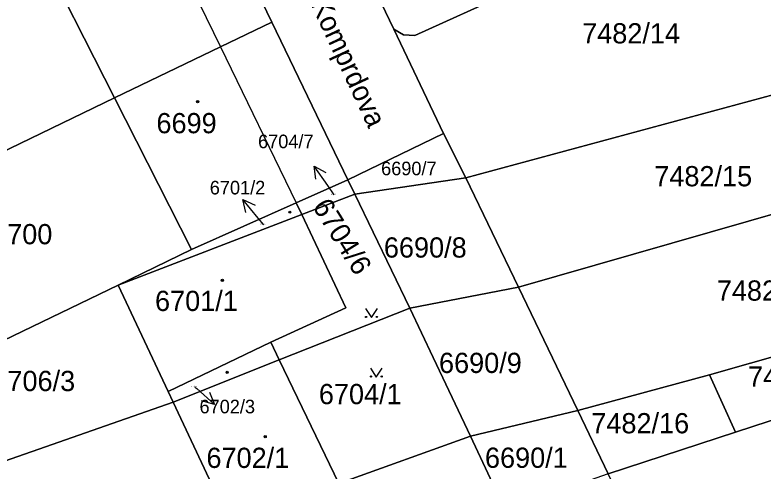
# Model space of a CAD drawing. Extents: x -596233 to -595156, y -1161235 to -1159375.
# Drawn here: x -595430.3 to -595367.5, y -1159889.4 to -1159851 of the extents above; entities that cross this region are included whole.
import ezdxf

# ---------------------------------------------------------------- set-up
doc = ezdxf.new("R2010")
doc.units = 0
for name, color, linetype in [('KN_CAR_KR', 7, 'Continuous'), ('KN_KULTURY', 7, 'Continuous'), ('KN_PARC_CIS_POM', 7, 'Continuous'), ('KN_PARC_CIS_POZ', 7, 'Continuous'), ('KN_PARC_CIS_STAV', 7, 'Continuous'), ('KN_PARC_PLOCHA', 7, 'Continuous'), ('KN_ULICE', 7, 'Continuous'), ('PARC_C_SIPKA', 7, 'Continuous'), ('parcely_l', 7, 'Continuous')]:
    doc.layers.add(name, color=color, linetype=linetype)

msp = doc.modelspace()

# ---------------------------------------------------------------- linework, layer by layer
at = {"layer": 'KN_CAR_KR'}
for points in [[(-595419.67, -1159840.19), (-595413.09, -1159853.69)], [(-595413.09, -1159853.69), (-595406.71, -1159866.8)]]:
    msp.add_lwpolyline(points, dxfattribs=at)
at = {"layer": 'KN_KULTURY'}
for points in [[(-595400.9018, -1159875.7016), (-595400.4018, -1159876.4516), (-595399.9018, -1159875.7016)], [(-595400.4918, -1159880.7016), (-595399.9918, -1159881.4516), (-595399.4918, -1159880.7016)]]:
    msp.add_lwpolyline(points, dxfattribs=at)
for centre, radius in [((-595415, -1159858.31), 0.09), ((-595415, -1159858.31), 0.0398), ((-595407.25, -1159867.59), 0.09), ((-595407.25, -1159867.59), 0.0398), ((-595412.92, -1159873.32), 0.09), ((-595412.92, -1159873.32), 0.0398), ((-595400.852, -1159876.4014), 0.05), ((-595399.9526, -1159876.4014), 0.05), ((-595412.52, -1159881.05), 0.09), ((-595412.52, -1159881.05), 0.0398), ((-595400.442, -1159881.4014), 0.05), ((-595399.5426, -1159881.4014), 0.05), ((-595409.32, -1159886.46), 0.09), ((-595409.32, -1159886.46), 0.0398)]:
    msp.add_circle(centre, radius, dxfattribs=at)
at = {"layer": 'KN_PARC_PLOCHA'}
for points in [[(-595405.7, -1159837.27), (-595402.39, -1159844.15), (-595398.51, -1159852.22), (-595394.34, -1159860.99), (-595402.38, -1159864.87), (-595408.78, -1159851.61), (-595415.3, -1159838.09), (-595409.89, -1159835.53), (-595407.08, -1159834.34)], [(-595357.26, -1159855.18), (-595392.48, -1159864.71), (-595394.34, -1159860.99), (-595398.51, -1159852.22), (-595397.7, -1159852.69), (-595396.76, -1159852.74), (-595388.84, -1159849.13), (-595388, -1159848.63), (-595387.45, -1159847.79), (-595387.31, -1159847.05), (-595387.43, -1159846.29), (-595388.88, -1159843.66), (-595385.96, -1159842.26), (-595383.26, -1159840.97), (-595380.57, -1159839.69), (-595377.87, -1159838.4), (-595375.17, -1159837.11), (-595372.25, -1159835.71), (-595367.33, -1159834.14)], [(-595408.78, -1159851.61), (-595413.09, -1159853.69), (-595421.98, -1159857.99), (-595428.78, -1159844.56), (-595419.67, -1159840.19), (-595415.3, -1159838.09)], [(-595388.88, -1159843.66), (-595387.43, -1159846.29), (-595387.31, -1159847.05), (-595387.45, -1159847.79), (-595388, -1159848.63), (-595388.84, -1159849.13), (-595396.76, -1159852.74), (-595397.7, -1159852.69), (-595398.51, -1159852.22), (-595402.39, -1159844.15), (-595390.42, -1159840.44)], [(-595421.98, -1159857.99), (-595443.16, -1159868.23), (-595444.27, -1159865.88), (-595447.06, -1159859.99), (-595450.29, -1159853.08), (-595451.12, -1159851.31), (-595444.85, -1159848.26), (-595443.45, -1159850.9), (-595435.14, -1159847.62), (-595431.98, -1159846.1), (-595428.78, -1159844.56)], [(-595402.38, -1159864.87), (-595406.71, -1159866.8), (-595415.52, -1159870.74), (-595421.98, -1159857.99), (-595413.09, -1159853.69), (-595408.78, -1159851.61)], [(-595352.93, -1159864.3), (-595359.07, -1159865.57), (-595388.06, -1159873.91), (-595392.48, -1159864.71), (-595357.26, -1159855.18)], [(-595415.52, -1159870.74), (-595421.68, -1159873.72), (-595436.95, -1159881.11), (-595437.5, -1159880.19), (-595437.67, -1159879.9), (-595437.95, -1159879.3), (-595443.16, -1159868.23), (-595421.98, -1159857.99)], [(-595392.48, -1159864.71), (-595401.8, -1159866.07), (-595402.38, -1159864.87), (-595394.34, -1159860.99)], [(-595348.11, -1159874.45), (-595372, -1159881.26), (-595383.08, -1159884.26), (-595388.06, -1159873.91), (-595359.07, -1159865.57), (-595352.93, -1159864.3)], [(-595401.8, -1159866.07), (-595406.25, -1159867.78), (-595406.71, -1159866.8), (-595402.38, -1159864.87)], [(-595388.06, -1159873.91), (-595397.19, -1159875.65), (-595401.8, -1159866.07), (-595392.48, -1159864.71)], [(-595397.19, -1159875.65), (-595408.14, -1159880.01), (-595408.86, -1159878.52), (-595402.55, -1159875.64), (-595406.25, -1159867.78), (-595401.8, -1159866.07)], [(-595406.25, -1159867.78), (-595421.68, -1159873.72), (-595415.52, -1159870.74), (-595406.71, -1159866.8)], [(-595408.86, -1159878.52), (-595417.48, -1159882.66), (-595421.68, -1159873.72), (-595406.25, -1159867.78), (-595402.55, -1159875.64)], [(-595417.48, -1159882.66), (-595417.06, -1159883.56), (-595432.94, -1159889.12), (-595436.95, -1159881.11), (-595421.68, -1159873.72)], [(-595383.08, -1159884.26), (-595392.07, -1159886.41), (-595394.42, -1159881.52), (-595395.21, -1159879.81), (-595397.19, -1159875.65), (-595388.06, -1159873.91)], [(-595346.26, -1159878.37), (-595369.84, -1159886.09), (-595372, -1159881.26), (-595348.11, -1159874.45)], [(-595392.07, -1159886.41), (-595403.15, -1159890.41), (-595408.14, -1159880.01), (-595397.19, -1159875.65), (-595395.21, -1159879.81), (-595394.42, -1159881.52)], [(-595342.99, -1159885.27), (-595377.62, -1159895.63), (-595380.52, -1159889.59), (-595369.84, -1159886.09), (-595346.26, -1159878.37)], [(-595408.14, -1159880.01), (-595417.06, -1159883.56), (-595417.48, -1159882.66), (-595408.86, -1159878.52)], [(-595403.15, -1159890.41), (-595412.3, -1159893.71), (-595417.06, -1159883.56), (-595408.14, -1159880.01)], [(-595369.84, -1159886.09), (-595380.52, -1159889.59), (-595383.08, -1159884.26), (-595372, -1159881.26)], [(-595412.3, -1159893.71), (-595427.72, -1159899.27), (-595432.94, -1159889.12), (-595417.06, -1159883.56)], [(-595380.52, -1159889.59), (-595389.18, -1159892.65), (-595392.07, -1159886.41), (-595383.08, -1159884.26)], [(-595389.18, -1159892.65), (-595400.2, -1159896.54), (-595402.09, -1159892.61), (-595403.15, -1159890.41), (-595392.07, -1159886.41)]]:
    msp.add_lwpolyline(points, close=True, dxfattribs=at)
at = {"layer": 'PARC_C_SIPKA'}
for points in [[(-595405.0598, -1159864.8212), (-595405.2257, -1159863.7155), (-595404.2417, -1159864.2462)], [(-595403.52, -1159866.14), (-595404.07, -1159865.36), (-595405.2257, -1159863.7155)], [(-595410.9463, -1159867.6243), (-595411.1919, -1159866.5336), (-595410.172, -1159866.9915)], [(-595409.45, -1159868.67), (-595409.92, -1159868.09), (-595411.1919, -1159866.5336)], [(-595415.22, -1159882.29), (-595415.08, -1159882.41), (-595413.591, -1159883.7602)], [(-595413.9959, -1159882.7181), (-595413.591, -1159883.7602), (-595414.6677, -1159883.4588)]]:
    msp.add_lwpolyline(points, dxfattribs=at)
at = {"layer": 'parcely_l'}
for points in [[(-595408.78, -1159851.61), (-595415.3, -1159838.09)], [(-595388.88, -1159843.66), (-595387.43, -1159846.29), (-595387.31, -1159847.05), (-595387.45, -1159847.79), (-595388, -1159848.63), (-595388.84, -1159849.13), (-595396.76, -1159852.74), (-595397.7, -1159852.69), (-595398.51, -1159852.22)], [(-595428.78, -1159844.56), (-595421.98, -1159857.99)], [(-595398.51, -1159852.22), (-595402.39, -1159844.15)], [(-595421.98, -1159857.99), (-595413.09, -1159853.69), (-595408.78, -1159851.61)], [(-595402.38, -1159864.87), (-595408.78, -1159851.61)], [(-595394.34, -1159860.99), (-595398.51, -1159852.22)], [(-595357.26, -1159855.18), (-595392.48, -1159864.71)], [(-595421.98, -1159857.99), (-595443.16, -1159868.23)], [(-595421.98, -1159857.99), (-595415.52, -1159870.74)], [(-595402.38, -1159864.87), (-595394.34, -1159860.99)], [(-595394.34, -1159860.99), (-595392.48, -1159864.71)], [(-595388.06, -1159873.91), (-595359.07, -1159865.57), (-595352.93, -1159864.3)], [(-595406.71, -1159866.8), (-595402.38, -1159864.87)], [(-595401.8, -1159866.07), (-595402.38, -1159864.87)], [(-595401.8, -1159866.07), (-595392.48, -1159864.71)], [(-595392.48, -1159864.71), (-595388.06, -1159873.91)], [(-595406.25, -1159867.78), (-595401.8, -1159866.07)], [(-595397.19, -1159875.65), (-595401.8, -1159866.07)], [(-595415.52, -1159870.74), (-595406.71, -1159866.8)], [(-595406.71, -1159866.8), (-595406.25, -1159867.78)], [(-595406.25, -1159867.78), (-595421.68, -1159873.72)], [(-595408.86, -1159878.52), (-595402.55, -1159875.64), (-595406.25, -1159867.78)], [(-595421.68, -1159873.72), (-595415.52, -1159870.74)], [(-595436.95, -1159881.11), (-595421.68, -1159873.72)], [(-595417.48, -1159882.66), (-595421.68, -1159873.72)], [(-595388.06, -1159873.91), (-595397.19, -1159875.65)], [(-595388.06, -1159873.91), (-595383.08, -1159884.26)], [(-595372, -1159881.26), (-595348.11, -1159874.45)], [(-595397.19, -1159875.65), (-595408.14, -1159880.01)], [(-595392.07, -1159886.41), (-595394.42, -1159881.52), (-595395.21, -1159879.81), (-595397.19, -1159875.65)], [(-595369.84, -1159886.09), (-595346.26, -1159878.37)], [(-595408.86, -1159878.52), (-595417.48, -1159882.66)], [(-595408.14, -1159880.01), (-595408.86, -1159878.52)], [(-595417.06, -1159883.56), (-595408.14, -1159880.01)], [(-595408.14, -1159880.01), (-595403.15, -1159890.41)], [(-595383.08, -1159884.26), (-595372, -1159881.26)], [(-595372, -1159881.26), (-595369.84, -1159886.09)], [(-595417.48, -1159882.66), (-595417.06, -1159883.56)], [(-595417.06, -1159883.56), (-595432.94, -1159889.12)], [(-595412.3, -1159893.71), (-595417.06, -1159883.56)], [(-595392.07, -1159886.41), (-595383.08, -1159884.26)], [(-595380.52, -1159889.59), (-595383.08, -1159884.26)], [(-595392.07, -1159886.41), (-595403.15, -1159890.41)], [(-595389.18, -1159892.65), (-595392.07, -1159886.41)], [(-595369.84, -1159886.09), (-595380.52, -1159889.59)]]:
    msp.add_lwpolyline(points, dxfattribs=at)

# ---------------------------------------------------------------- texts
at = {"layer": 'KN_PARC_CIS_POM'}
for s, p in [('6704/7', (-595403.8033, -1159866.14)), ('6701/2', (-595409.7333, -1159868.67)), ('6702/3', (-595415.5033, -1159882.29))]:
    msp.add_text(s, height=0.1, dxfattribs=at).set_placement(p)
at = {"layer": 'KN_PARC_CIS_POZ'}
for s, height, p in [('7482/14', 1.7, (-595382.7066, -1159853.41)), ('6704/7', 1.14, (-595409.9247, -1159862.2156)), ('6690/7', 1.14, (-595399.59, -1159864.49)), ('7482/15', 1.7, (-595376.6466, -1159865.42)), ('6700', 1.7, (-595432.2566, -1159870.29)), ('6690/8', 1.7, (-595399.3566, -1159871.41)), ('7482/2', 1.7, (-595371.3966, -1159875.03)), ('6690/9', 1.7, (-595394.7266, -1159881.11)), ('6706/3', 1.7, (-595432.2366, -1159882.63)), ('7482/17', 1.7, (-595368.7766, -1159882.26)), ('6704/1', 1.7, (-595404.8166, -1159883.73)), ('7482/16', 1.7, (-595381.9366, -1159886.18)), ('6690/1', 1.7, (-595390.8666, -1159889.08))]:
    msp.add_text(s, height=height, dxfattribs=at).set_placement(p)
msp.add_text('6704/6', height=1.7, rotation=301.76412, dxfattribs=at).set_placement((-595405.3956, -1159867.1148))
at = {"layer": 'KN_PARC_CIS_STAV'}
for s, height, p in [('6699', 1.7, (-595418.4566, -1159860.96)), ('6701/2', 1.14, (-595413.98, -1159866.1)), ('6701/1', 1.7, (-595418.5766, -1159875.9)), ('6702/3', 1.14, (-595414.84, -1159884.5)), ('6702/1', 1.7, (-595414.2566, -1159889.09))]:
    msp.add_text(s, height=height, dxfattribs=at).set_placement(p)
at = {"layer": 'KN_ULICE'}
msp.add_text('Komprdova', height=1.7, rotation=294.926944, dxfattribs=at).set_placement((-595405.5347, -1159850.0896))

doc.saveas('drawing.dxf')
